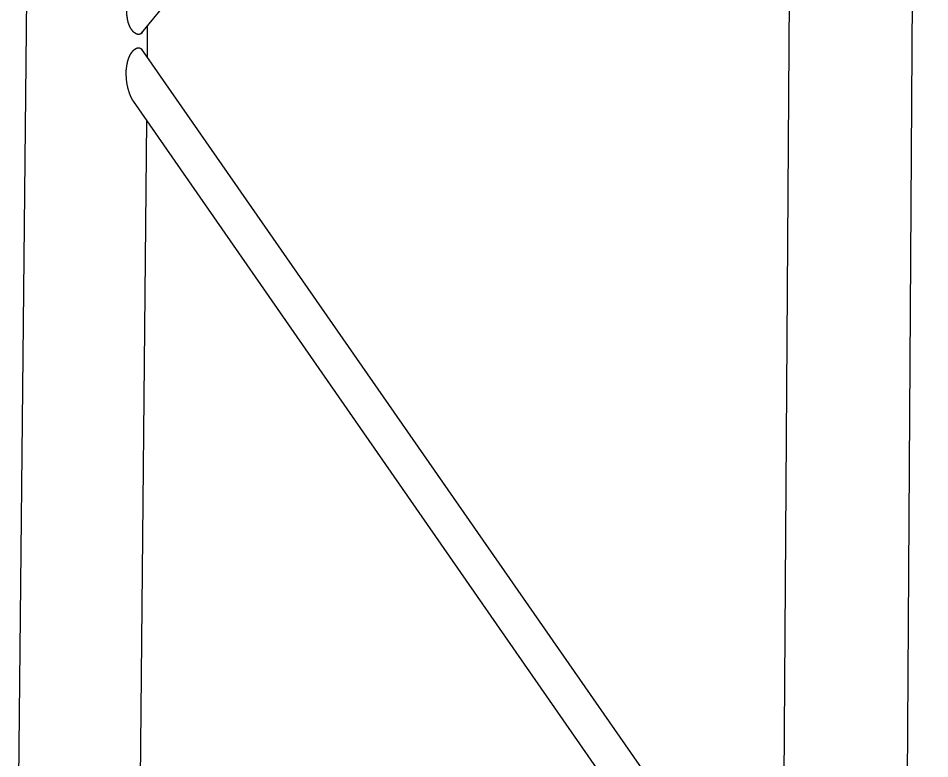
# Model space of a CAD drawing. Extents: x 99862 to 104211, y 98939 to 111076.
# Drawn here: x 102652.5 to 102766.3, y 100388.3 to 100480.7 of the extents above; entities that cross this region are included whole.
import ezdxf

# ---------------------------------------------------------------- set-up
doc = ezdxf.new("R2010")
doc.units = 0
doc.layers.add('Level 11', color=7, linetype='Continuous')
doc.layers.add('Level 3', color=7, linetype='Continuous')

msp = doc.modelspace()

# ---------------------------------------------------------------- linework, layer by layer
at = {"layer": 'Level 11'}
for p, q in [((102667.92, 100478.83), (102749.38, 100578.55)), ((102747.91, 100361.83), (102667.91, 100476.89)), ((102666.9, 100470.37), (102747.85, 100353.72))]:
    msp.add_line(p, q, dxfattribs=at)
for points in [[(102667.56, 100478.69), (102667.53, 100478.69), (102667.51, 100478.69), (102667.48, 100478.7), (102667.36, 100478.71), (102667.24, 100478.77), (102667.12, 100478.85), (102666.99, 100478.93), (102666.87, 100479.05), (102666.77, 100479.19), (102666.65, 100479.33), (102666.54, 100479.51), (102666.45, 100479.71), (102666.33, 100479.98), (102666.23, 100480.29), (102666.18, 100480.61), (102666.1, 100481.05), (102666.08, 100481.52), (102666.11, 100481.97), (102666.15, 100482.54), (102666.27, 100483.12), (102666.44, 100483.64), (102666.55, 100483.95), (102666.67, 100484.25), (102666.82, 100484.51), (102666.9, 100484.65), (102666.99, 100484.79), (102667.08, 100484.9)], [(102668, 100478.92), (102667.95, 100478.86), (102667.89, 100478.8), (102667.82, 100478.76), (102667.74, 100478.72), (102667.65, 100478.69), (102667.56, 100478.69)], [(102666.91, 100470.36), (102666.86, 100470.42), (102666.82, 100470.49), (102666.78, 100470.56), (102666.62, 100470.84), (102666.48, 100471.18), (102666.37, 100471.53), (102666.19, 100472.11), (102666.07, 100472.75), (102666.03, 100473.39), (102666, 100473.91), (102666.03, 100474.44), (102666.12, 100474.94), (102666.18, 100475.28), (102666.28, 100475.6), (102666.4, 100475.9), (102666.5, 100476.13), (102666.63, 100476.34), (102666.76, 100476.52), (102666.88, 100476.67), (102667.01, 100476.79), (102667.13, 100476.87), (102667.26, 100476.96), (102667.39, 100477.01), (102667.51, 100477.02), (102667.52, 100477.02), (102667.53, 100477.02), (102667.54, 100477.02)], [(102667.54, 100477.02), (102667.64, 100477.02), (102667.74, 100476.99), (102667.82, 100476.94), (102667.89, 100476.9), (102667.95, 100476.83), (102668, 100476.76)]]:
    msp.add_open_spline(points, degree=4, dxfattribs=at)
at = {"layer": 'Level 3'}
for p, q in [((102751.09, 100829.05), (102748.02, 100378.81)), ((102763.47, 100378.98), (102766.29, 100828.5)), ((102657, 100819.8), (102652.54, 100381.67)), ((102668.65, 100475.82), (102668.69, 100479.77)), ((102667.75, 100381.91), (102668.58, 100467.96))]:
    msp.add_line(p, q, dxfattribs=at)

doc.saveas('drawing.dxf')
